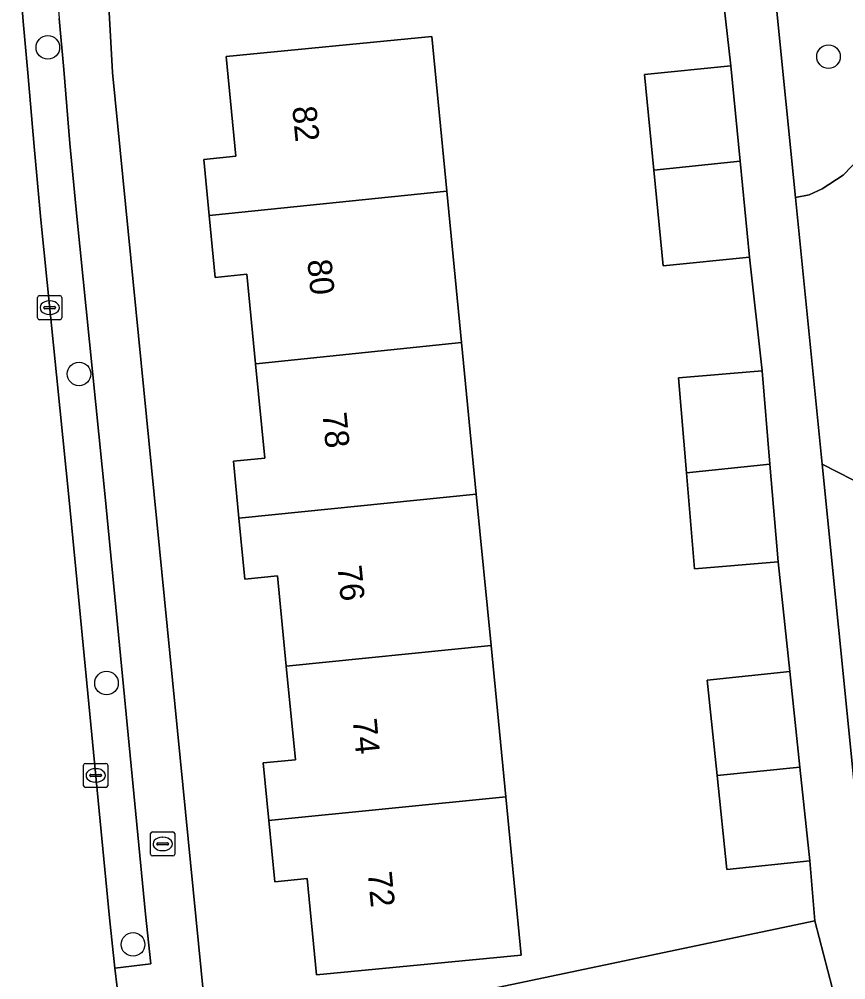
# Model space of a CAD drawing. Extents: x 158455 to 159797, y 387218 to 388672.
# Drawn here: x 159149.33 to 159183.61, y 387925.7 to 387965.51 of the extents above; entities that cross this region are included whole.
import ezdxf

# ---------------------------------------------------------------- set-up
doc = ezdxf.new("R2010")
doc.units = 0
for name, color, linetype in [('IMGEO_Boom', 7, 'Continuous'), ('IMGEO_Brandkraan', 7, 'Continuous'), ('IMGEO_Erf', 7, 'Continuous'), ('IMGEO_Groenvoorziening', 7, 'Continuous'), ('IMGEO_Kolk', 7, 'Continuous'), ('IMGEO_Pand', 7, 'Continuous'), ('IMGEO_Pand_nummerreeks', 7, 'Continuous'), ('IMGEO_Parkeervlak_open', 7, 'Continuous'), ('IMGEO_Rijbaan_lokaal_open', 7, 'Continuous'), ('IMGEO_Voetpad_open', 7, 'Continuous')]:
    doc.layers.add(name, color=color, linetype=linetype)

msp = doc.modelspace()

# ---------------------------------------------------------------- linework, layer by layer
at = {"layer": 'IMGEO_Boom'}
for centre in [(159150.519, 387964.343), (159182.889, 387963.962), (159151.811, 387950.808), (159152.95, 387937.997), (159154.052, 387927.166)]:
    msp.add_circle(centre, 0.489, dxfattribs=at)
at = {"layer": 'IMGEO_Brandkraan'}
for p, q in [((159154.78, 387930.905), (159154.78, 387931.757)), ((159154.855, 387931.831), (159155.707, 387931.831)), ((159155.781, 387931.757), (159155.781, 387930.905)), ((159155.039, 387931.325), (159155.039, 387931.337)), ((159155.082, 387931.374), (159155.48, 387931.374)), ((159155.268, 387931.611), (159155.293, 387931.611)), ((159155.523, 387931.337), (159155.523, 387931.325)), ((159155.477, 387931.288), (159155.079, 387931.288)), ((159155.291, 387931.051), (159155.266, 387931.051)), ((159155.707, 387930.831), (159154.855, 387930.831))]:
    msp.add_line(p, q, dxfattribs=at)
for points in [[(159154.78, 387930.905), (159154.78, 387931.757)], [(159154.855, 387931.831), (159155.707, 387931.831)], [(159155.781, 387931.757), (159155.781, 387930.905)], [(159155.707, 387930.831), (159154.855, 387930.831)]]:
    msp.add_lwpolyline(points, dxfattribs=at)
for centre, radius, start, end in [((159154.857, 387931.755), 0.0765, 91.552, 178.448), ((159154.857, 387931.755), 0.0765, 91.552, 178.448), ((159155.705, 387931.755), 0.0765, 1.552, 88.448), ((159155.705, 387931.755), 0.0765, 1.552, 88.448), ((159155.079, 387931.334), 0.0403, 85.8775, 175.7526), ((159155.076, 387931.324), 0.0366, 178.938, 274.7102), ((159155.48, 387931.331), 0.043, 264.8664, 352.4533), ((159155.484, 387931.336), 0.0386, 1.7309, 96.639), ((159154.857, 387930.907), 0.0765, 181.552, 268.448), ((159154.857, 387930.907), 0.0765, 181.552, 268.448), ((159155.705, 387930.907), 0.0765, 271.552, 358.448), ((159155.705, 387930.907), 0.0765, 271.552, 358.448)]:
    msp.add_arc(centre, radius, start, end, dxfattribs=at)
for centre, major_axis, ratio, start_param, end_param in [((159155.267, 387931.331), (-0.387, 0.002), 0.722429, 4.712389, 7.853982), ((159155.292, 387931.331), (-0.39, 0.002), 0.717154, 1.570796, 4.712389)]:
    msp.add_ellipse(centre, major_axis=major_axis, ratio=ratio, start_param=start_param, end_param=end_param, dxfattribs=at)
at = {"layer": 'IMGEO_Erf'}
msp.add_lwpolyline([(159152.924, 387968.302), (159153.194, 387963.297), (159157.194, 387922.869), (159182.317, 387928.139), (159182.109, 387930.628), (159178.674, 387930.271), (159178.269, 387934.162), (159177.856, 387938.124), (159181.291, 387938.481), (159180.8, 387943.029), (159177.329, 387942.737), (159176.995, 387946.711), (159176.663, 387950.653), (159180.134, 387950.945), (159179.618, 387955.644), (159176.032, 387955.292), (159175.643, 387959.256), (159175.254, 387963.227), (159178.84, 387963.579), (159178.348, 387967.966)], dxfattribs=at)
msp.add_lwpolyline([(159159.68, 387932.3), (159159.447, 387934.693), (159160.781, 387934.822), (159160.404, 387938.696), (159160.041, 387942.436), (159158.688, 387942.304), (159158.443, 387944.826), (159158.213, 387947.19), (159159.516, 387947.317), (159159.136, 387951.223), (159158.775, 387954.941), (159157.459, 387954.813), (159157.21, 387957.372), (159156.983, 387959.704), (159158.313, 387959.833), (159157.911, 387963.972), (159166.441, 387964.801), (159167.065, 387958.379), (159167.675, 387952.112), (159168.286, 387945.826), (159168.896, 387939.55), (159169.505, 387933.284), (159170.143, 387926.726), (159161.664, 387925.902), (159161.276, 387929.893), (159159.927, 387929.762)], close=True, dxfattribs=at)
at = {"layer": 'IMGEO_Groenvoorziening'}
for points in [[(159181.516, 387958.125), (159182.086, 387958.235), (159182.629, 387958.478), (159183.494, 387959.051), (159184.222, 387959.792), (159184.524, 387960.216), (159188.118, 387965.18), (159188.82, 387966.628), (159189.159, 387968.061), (159189.214, 387968.796), (159183.593, 387967.269), (159183.652, 387966.365), (159180.713, 387966.114)], [(159193.471, 387933.873), (159195.069, 387934.314), (159194.79, 387937.298), (159188.772, 387939.215), (159188.278, 387939.341), (159187.724, 387939.733), (159187.441, 387940.157), (159187.3, 387940.675), (159186.412, 387945.132), (159182.627, 387947.073), (159183.999, 387933.425), (159187.565, 387932.245), (159190.356, 387933.015)]]:
    msp.add_lwpolyline(points, close=True, dxfattribs=at)
msp.add_lwpolyline([(159184.222, 387959.792), (159183.494, 387959.051), (159182.629, 387958.478), (159182.086, 387958.235), (159181.516, 387958.125), (159182.627, 387947.073), (159186.412, 387945.132)], dxfattribs=at)
at = {"layer": 'IMGEO_Kolk'}
for p, q in [((159150.17, 387954.056), (159151.022, 387954.056)), ((159150.095, 387953.13), (159150.095, 387953.982)), ((159150.583, 387953.836), (159150.608, 387953.836)), ((159151.096, 387953.982), (159151.096, 387953.13)), ((159150.354, 387953.55), (159150.354, 387953.562)), ((159150.792, 387953.513), (159150.394, 387953.513)), ((159150.397, 387953.599), (159150.795, 387953.599)), ((159150.606, 387953.276), (159150.581, 387953.276)), ((159150.838, 387953.562), (159150.838, 387953.55)), ((159151.022, 387953.056), (159150.17, 387953.056)), ((159152.001, 387933.744), (159152.001, 387934.596)), ((159152.076, 387934.67), (159152.928, 387934.67)), ((159153.002, 387934.596), (159153.002, 387933.744)), ((159152.26, 387934.164), (159152.26, 387934.176)), ((159152.698, 387934.127), (159152.3, 387934.127)), ((159152.303, 387934.213), (159152.701, 387934.213)), ((159152.489, 387934.45), (159152.514, 387934.45)), ((159152.744, 387934.176), (159152.744, 387934.164)), ((159152.512, 387933.89), (159152.487, 387933.89)), ((159152.928, 387933.67), (159152.076, 387933.67))]:
    msp.add_line(p, q, dxfattribs=at)
for points in [[(159150.17, 387954.056), (159151.022, 387954.056)], [(159150.095, 387953.13), (159150.095, 387953.982)], [(159151.096, 387953.982), (159151.096, 387953.13)], [(159151.022, 387953.056), (159150.17, 387953.056)], [(159152.001, 387933.744), (159152.001, 387934.596)], [(159152.076, 387934.67), (159152.928, 387934.67)], [(159153.002, 387934.596), (159153.002, 387933.744)], [(159152.928, 387933.67), (159152.076, 387933.67)]]:
    msp.add_lwpolyline(points, dxfattribs=at)
for centre, radius, start, end in [((159150.172, 387953.98), 0.0765, 91.552, 178.448), ((159150.172, 387953.98), 0.0765, 91.552, 178.448), ((159151.02, 387953.98), 0.0765, 1.552, 88.448), ((159151.02, 387953.98), 0.0765, 1.552, 88.448), ((159150.394, 387953.559), 0.0403, 85.8775, 175.7526), ((159150.391, 387953.549), 0.0366, 178.938, 274.7102), ((159150.795, 387953.556), 0.043, 264.8664, 352.4533), ((159150.799, 387953.561), 0.0386, 1.7309, 96.639), ((159150.172, 387953.132), 0.0765, 181.552, 268.448), ((159150.172, 387953.132), 0.0765, 181.552, 268.448), ((159151.02, 387953.132), 0.0765, 271.552, 358.448), ((159151.02, 387953.132), 0.0765, 271.552, 358.448), ((159152.078, 387934.594), 0.0765, 91.552, 178.448), ((159152.078, 387934.594), 0.0765, 91.552, 178.448), ((159152.926, 387934.594), 0.0765, 1.552, 88.448), ((159152.926, 387934.594), 0.0765, 1.552, 88.448), ((159152.3, 387934.173), 0.0403, 85.8775, 175.7526), ((159152.297, 387934.163), 0.0366, 178.938, 274.7102), ((159152.701, 387934.17), 0.043, 264.8664, 352.4533), ((159152.705, 387934.175), 0.0386, 1.7309, 96.639), ((159152.078, 387933.746), 0.0765, 181.552, 268.448), ((159152.078, 387933.746), 0.0765, 181.552, 268.448), ((159152.926, 387933.746), 0.0765, 271.552, 358.448), ((159152.926, 387933.746), 0.0765, 271.552, 358.448)]:
    msp.add_arc(centre, radius, start, end, dxfattribs=at)
for centre, major_axis, ratio, start_param, end_param in [((159150.582, 387953.556), (-0.387, 0.002), 0.722429, 4.712389, 7.853982), ((159150.607, 387953.556), (-0.39, 0.002), 0.717154, 1.570796, 4.712389), ((159152.488, 387934.17), (-0.387, 0.002), 0.722429, 4.712389, 7.853982), ((159152.513, 387934.17), (-0.39, 0.002), 0.717154, 1.570796, 4.712389)]:
    msp.add_ellipse(centre, major_axis=major_axis, ratio=ratio, start_param=start_param, end_param=end_param, dxfattribs=at)
at = {"layer": 'IMGEO_Pand'}
for points in [[(159157.21, 387957.372), (159157.344, 387957.385), (159167.065, 387958.379), (159166.441, 387964.801), (159157.911, 387963.972), (159158.313, 387959.833), (159156.983, 387959.704)], [(159175.643, 387959.256), (159179.228, 387959.623), (159178.84, 387963.579), (159175.254, 387963.227)], [(159175.643, 387959.256), (159176.032, 387955.292), (159179.618, 387955.644), (159179.228, 387959.623)], [(159157.21, 387957.372), (159157.459, 387954.813), (159158.775, 387954.941), (159159.136, 387951.223), (159159.276, 387951.236), (159167.675, 387952.112), (159167.065, 387958.379), (159157.344, 387957.385)], [(159168.286, 387945.826), (159167.675, 387952.112), (159159.276, 387951.236), (159159.136, 387951.223), (159159.516, 387947.317), (159158.213, 387947.19), (159158.443, 387944.826), (159158.577, 387944.839)], [(159180.461, 387947.064), (159180.134, 387950.945), (159176.663, 387950.653), (159176.995, 387946.711)], [(159180.461, 387947.064), (159176.995, 387946.711), (159177.329, 387942.737), (159180.8, 387943.029)], [(159168.896, 387939.55), (159168.286, 387945.826), (159158.577, 387944.839), (159158.443, 387944.826), (159158.688, 387942.304), (159160.041, 387942.436), (159160.404, 387938.696)], [(159168.896, 387939.55), (159160.404, 387938.696), (159160.781, 387934.822), (159159.447, 387934.693), (159159.68, 387932.3), (159159.808, 387932.313), (159169.505, 387933.284)], [(159178.269, 387934.162), (159181.705, 387934.506), (159181.291, 387938.481), (159177.856, 387938.124)], [(159178.269, 387934.162), (159178.674, 387930.271), (159182.109, 387930.628), (159181.705, 387934.506)], [(159169.505, 387933.284), (159159.808, 387932.313), (159159.68, 387932.3), (159159.927, 387929.762), (159161.276, 387929.893), (159161.664, 387925.902), (159170.143, 387926.726)]]:
    msp.add_lwpolyline(points, close=True, dxfattribs=at)
at = {"layer": 'IMGEO_Parkeervlak_open'}
msp.add_lwpolyline([(159149.385, 387966.877), (159149.493, 387965.418), (159149.689, 387963.29), (159149.945, 387960.233), (159150.23, 387957.196), (159151.402, 387945.576), (159153.075, 387928.261), (159153.303, 387926.183), (159154.791, 387926.363), (159154.565, 387928.415), (159152.893, 387945.723), (159151.721, 387957.341), (159151.437, 387960.365), (159151.181, 387963.421), (159150.986, 387965.542)], dxfattribs=at)
at = {"layer": 'IMGEO_Rijbaan_lokaal_open'}
for points in [[(159149.689, 387963.29), (159149.493, 387965.418), (159149.385, 387966.877), (159149.367, 387968.226), (159149.368, 387969.104), (159149.331, 387970.863), (159149.444, 387972.291), (159149.487, 387974.428), (159149.619, 387975.877), (159150.056, 387980.421), (159150.903, 387988.131), (159151.064, 387989.598)], [(159157.5, 387906.226), (159157.222, 387907.005), (159156.466, 387909.603), (159155.671, 387912.572), (159155.124, 387914.821), (159154.588, 387917.179), (159154.31, 387918.828), (159154.043, 387920.307), (159153.765, 387921.985), (159153.548, 387923.474), (159153.391, 387925.383), (159153.303, 387926.183), (159153.075, 387928.261), (159151.402, 387945.576), (159150.23, 387957.196), (159149.945, 387960.233), (159149.689, 387963.29)]]:
    msp.add_lwpolyline(points, dxfattribs=at)
at = {"layer": 'IMGEO_Voetpad_open'}
for points in [[(159151.064, 387989.598), (159150.903, 387988.131), (159152.39, 387987.952), (159151.546, 387980.268), (159151.11, 387975.737), (159150.984, 387974.345), (159150.941, 387972.217), (159150.83, 387970.82), (159150.866, 387969.119), (159150.865, 387968.283), (159150.865, 387968.235), (159150.882, 387966.942), (159150.986, 387965.542), (159151.181, 387963.421), (159151.437, 387960.365), (159151.721, 387957.341), (159152.893, 387945.723), (159154.565, 387928.415), (159154.791, 387926.363), (159153.303, 387926.183), (159153.391, 387925.383)], [(159156.344, 387919.136), (159157.899, 387919.457), (159157.194, 387922.869), (159153.194, 387963.297), (159152.924, 387968.302), (159152.847, 387969.739)], [(159183.999, 387933.425), (159182.627, 387947.073), (159181.516, 387958.125), (159180.713, 387966.114), (159183.652, 387966.365), (159183.593, 387967.269), (159183.416, 387969.057), (159181.416, 387968.221), (159178.348, 387967.966), (159178.84, 387963.579), (159179.228, 387959.623), (159179.618, 387955.644), (159180.134, 387950.945), (159180.461, 387947.064), (159180.8, 387943.029), (159181.291, 387938.481), (159181.705, 387934.506), (159182.109, 387930.628), (159182.317, 387928.139), (159183.22, 387924.688), (159184.403, 387918.562)]]:
    msp.add_lwpolyline(points, dxfattribs=at)
msp.add_lwpolyline([(159183.22, 387924.688), (159182.317, 387928.139), (159157.194, 387922.869), (159157.899, 387919.457)], close=True, dxfattribs=at)

# ---------------------------------------------------------------- texts
at = {"layer": 'IMGEO_Pand_nummerreeks'}
for s, p in [('82', (159160.65, 387961.872)), ('80', (159161.276, 387955.521)), ('78', (159161.902, 387949.176)), ('76', (159162.527, 387942.834)), ('74', (159163.153, 387936.489)), ('72', (159163.777, 387930.147))]:
    msp.add_text(s, height=1, rotation=275.6301, dxfattribs=at).set_placement(p)

doc.saveas('drawing.dxf')
